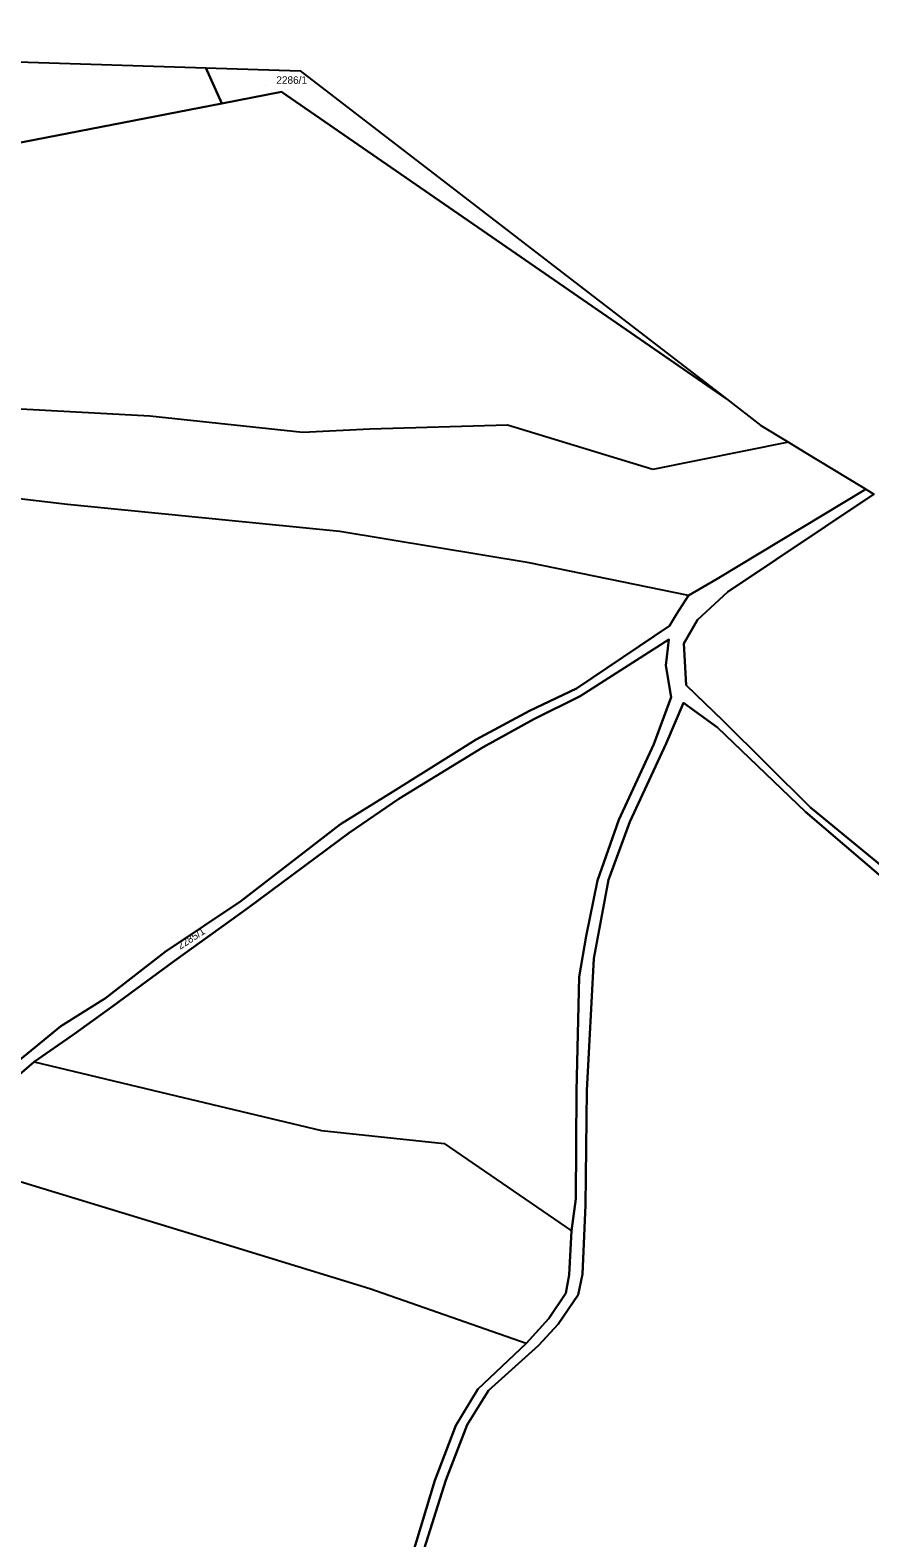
# Model space of a CAD drawing. Extents: x -262715 to -259381, y -1237238 to -1231182.
# Drawn here: x -260070.2 to -259846.3, y -1231752.1 to -1231350.1 of the extents above; entities that cross this region are included whole.
import ezdxf

# ---------------------------------------------------------------- set-up
doc = ezdxf.new("R2010")
doc.units = 0
for name, color, linetype in [('body_kn', 7, 'Continuous'), ('katuz_linie', 7, 'Continuous'), ('kladpar_druhypozemkov', 7, 'Continuous'), ('kladpar_hranice', 7, 'Continuous'), ('kladpar_parcelnecisla', 7, 'Continuous'), ('kladpar_plochy', 7, 'Continuous'), ('zappar_hrandruhpozemk', 7, 'Continuous'), ('zuob_linie', 7, 'Continuous'), ('zuob_plochy', 7, 'Continuous')]:
    doc.layers.add(name, color=color, linetype=linetype)

msp = doc.modelspace()

# ---------------------------------------------------------------- linework, layer by layer
at = {"layer": 'body_kn'}
for p, q in [((-260023.4, -1231360.12), (-260023.4, -1231360.12)), ((-260023.4, -1231360.12), (-260023.4, -1231360.12)), ((-259998.2, -1231360.9), (-259998.2, -1231360.9)), ((-260019.09, -1231369.63), (-260019.09, -1231369.63)), ((-260019.09, -1231369.63), (-260019.09, -1231369.63)), ((-260003.23, -1231366.55), (-260003.23, -1231366.55)), ((-259884.55, -1231448.41), (-259884.55, -1231448.41)), ((-259884.55, -1231448.41), (-259884.55, -1231448.41)), ((-260038.32, -1231453.02), (-260038.32, -1231453.02)), ((-259997.46, -1231457.38), (-259997.46, -1231457.38)), ((-259979.68, -1231456.48), (-259979.68, -1231456.48)), ((-259942.95, -1231455.44), (-259942.95, -1231455.44)), ((-259875.35, -1231455.49), (-259875.35, -1231455.49)), ((-259867.99, -1231459.96), (-259867.99, -1231459.96)), ((-259867.99, -1231459.96), (-259867.99, -1231459.96)), ((-259863.84, -1231462.48), (-259863.84, -1231462.48)), ((-259904.17, -1231467.25), (-259904.17, -1231467.25)), ((-259848.09, -1231472.05), (-259848.09, -1231472.05)), ((-259847.41, -1231472.46), (-259847.41, -1231472.46)), ((-260060.26, -1231476.53), (-260060.26, -1231476.53)), ((-259987.64, -1231483.77), (-259987.64, -1231483.77)), ((-259937.17, -1231492.08), (-259937.17, -1231492.08)), ((-259887.05, -1231496.38), (-259887.05, -1231496.38)), ((-259894.68, -1231500.82), (-259894.68, -1231500.82)), ((-259894.68, -1231500.82), (-259894.68, -1231500.82)), ((-259884.16, -1231499.88), (-259884.16, -1231499.88)), ((-259897.84, -1231505.79), (-259897.84, -1231505.79)), ((-259899.72, -1231508.94), (-259899.72, -1231508.94)), ((-259892.31, -1231507.29), (-259892.31, -1231507.29)), ((-259899.89, -1231512.52), (-259899.89, -1231512.52)), ((-259895.95, -1231513.6), (-259895.95, -1231513.6)), ((-259900.75, -1231519.48), (-259900.75, -1231519.48)), ((-259924.49, -1231525.66), (-259924.49, -1231525.66)), ((-259895.32, -1231524.71), (-259895.32, -1231524.71)), ((-259923.56, -1231527.68), (-259923.56, -1231527.68)), ((-259899.27, -1231527.91), (-259899.27, -1231527.91)), ((-259895.99, -1231529.48), (-259895.99, -1231529.48)), ((-259937.04, -1231531.55), (-259937.04, -1231531.55)), ((-259935.91, -1231533.8), (-259935.91, -1231533.8)), ((-259885.39, -1231534.22), (-259885.39, -1231534.22)), ((-259951.31, -1231539.22), (-259951.31, -1231539.22)), ((-259886.97, -1231536.07), (-259886.97, -1231536.07)), ((-259949.44, -1231541.24), (-259949.44, -1231541.24)), ((-259903.87, -1231540.51), (-259903.87, -1231540.51)), ((-259900.62, -1231540.32), (-259900.62, -1231540.32)), ((-259973.42, -1231553.13), (-259973.42, -1231553.13)), ((-259971.87, -1231555.05), (-259971.87, -1231555.05)), ((-259863.48, -1231558.51), (-259863.48, -1231558.51)), ((-259862.17, -1231557.37), (-259862.17, -1231557.37)), ((-259987.5, -1231561.77), (-259987.5, -1231561.77)), ((-259913.23, -1231560.61), (-259913.23, -1231560.61)), ((-259910.32, -1231561.16), (-259910.32, -1231561.16)), ((-259985.12, -1231564.13), (-259985.12, -1231564.13)), ((-259918.94, -1231576.81), (-259918.94, -1231576.81)), ((-259916.01, -1231576.64), (-259916.01, -1231576.64)), ((-260014.05, -1231582.32), (-260014.05, -1231582.32)), ((-260012.07, -1231584.15), (-260012.07, -1231584.15)), ((-259921.91, -1231591.69), (-259921.91, -1231591.69)), ((-260034.24, -1231595.84), (-260034.24, -1231595.84)), ((-260031.73, -1231598.26), (-260031.73, -1231598.26)), ((-259919.94, -1231597.62), (-259919.94, -1231597.62)), ((-259923.79, -1231602.54), (-259923.79, -1231602.54)), ((-260050.12, -1231608.24), (-260050.12, -1231608.24)), ((-260048.19, -1231610.29), (-260048.19, -1231610.29)), ((-260062.02, -1231615.68), (-260062.02, -1231615.68)), ((-260058.4, -1231617.7), (-260058.4, -1231617.7)), ((-260069.12, -1231625.14), (-260069.12, -1231625.14)), ((-260069.12, -1231625.14), (-260069.12, -1231625.14)), ((-260035.36, -1231633.25), (-260035.36, -1231633.25)), ((-259924.56, -1231632.98), (-259924.56, -1231632.98)), ((-259921.75, -1231632.82), (-259921.75, -1231632.82)), ((-259992.48, -1231643.47), (-259992.48, -1231643.47)), ((-259959.81, -1231646.92), (-259959.81, -1231646.92)), ((-259924.74, -1231661.69), (-259924.74, -1231661.69)), ((-259922.14, -1231663.36), (-259922.14, -1231663.36)), ((-260027.96, -1231670.83), (-260027.96, -1231670.83)), ((-259925.88, -1231670.24), (-259925.88, -1231670.24)), ((-259926.52, -1231681.95), (-259926.52, -1231681.95)), ((-259922.96, -1231681.78), (-259922.96, -1231681.78)), ((-259979.68, -1231685.69), (-259979.68, -1231685.69)), ((-259927.37, -1231686.85), (-259927.37, -1231686.85)), ((-259924.09, -1231687.29), (-259924.09, -1231687.29)), ((-259931.93, -1231693.59), (-259931.93, -1231693.59)), ((-259929.46, -1231695.14), (-259929.46, -1231695.14)), ((-259937.93, -1231700.29), (-259937.93, -1231700.29)), ((-259937.93, -1231700.29), (-259937.93, -1231700.29)), ((-259934.64, -1231700.82), (-259934.64, -1231700.82)), ((-259950.88, -1231712.43), (-259950.88, -1231712.43)), ((-259947.98, -1231712.8), (-259947.98, -1231712.8)), ((-259956.71, -1231722.12), (-259956.71, -1231722.12)), ((-259953.71, -1231721.95), (-259953.71, -1231721.95)), ((-259962.31, -1231736.81), (-259962.31, -1231736.81)), ((-259959.38, -1231736.71), (-259959.38, -1231736.71))]:
    msp.add_line(p, q, dxfattribs=at)
at = {"layer": 'katuz_linie'}
msp.add_lwpolyline([(-260285.79, -1231350.08), (-260285.42, -1231351.96), (-260274.69, -1231352.29), (-260272.71, -1231352.36), (-260242.68, -1231353.29), (-260236.82, -1231353.47), (-260221.63, -1231353.95), (-260219.24, -1231354.02), (-260203.28, -1231354.52), (-260201.2, -1231354.58), (-260128.22, -1231356.86), (-260124.22, -1231356.98), (-260112.56, -1231357.34), (-260095.85, -1231357.86), (-260023.4, -1231360.12), (-259998.2, -1231360.9), (-259884.55, -1231448.41), (-259875.35, -1231455.49), (-259867.99, -1231459.96), (-259863.84, -1231462.48), (-259848.09, -1231472.05), (-259847.41, -1231472.46), (-259845.22, -1231473.79)], dxfattribs=at)
at = {"layer": 'kladpar_druhypozemkov'}
for p, q in [((-260007.48, -1231364.79), (-260007.48, -1231364.79)), ((-260032.83, -1231597.68), (-260032.83, -1231597.68))]:
    msp.add_line(p, q, dxfattribs=at)
at = {"layer": 'kladpar_hranice'}
msp.add_line((-260019.09, -1231369.63), (-260023.4, -1231360.12), dxfattribs=at)
for points in [[(-260112.56, -1231357.34), (-260095.85, -1231357.86), (-260023.4, -1231360.12)], [(-260023.4, -1231360.12), (-260019.09, -1231369.63), (-260121.4, -1231389.48)], [(-260023.4, -1231360.12), (-259998.2, -1231360.9), (-259884.55, -1231448.41)], [(-260121.4, -1231389.48), (-260019.09, -1231369.63), (-260003.23, -1231366.55), (-259884.55, -1231448.41)], [(-259884.55, -1231448.41), (-260003.23, -1231366.55), (-260019.09, -1231369.63)], [(-259884.55, -1231448.41), (-259875.35, -1231455.49), (-259867.99, -1231459.96), (-259863.84, -1231462.48), (-259848.09, -1231472.05), (-259847.41, -1231472.46), (-259887.05, -1231496.38), (-259894.68, -1231500.82), (-259897.84, -1231505.79), (-259899.72, -1231508.94), (-259924.49, -1231525.66), (-259937.04, -1231531.55), (-259951.31, -1231539.22), (-259973.42, -1231553.13), (-259987.5, -1231561.77), (-260014.05, -1231582.32), (-260034.24, -1231595.84), (-260050.12, -1231608.24), (-260062.02, -1231615.68), (-260074.4, -1231625.81)], [(-260074.4, -1231625.81), (-260062.02, -1231615.68), (-260050.12, -1231608.24), (-260034.24, -1231595.84), (-260014.05, -1231582.32), (-259987.5, -1231561.77), (-259973.42, -1231553.13), (-259951.31, -1231539.22), (-259937.04, -1231531.55), (-259924.49, -1231525.66), (-259899.72, -1231508.94), (-259897.84, -1231505.79), (-259894.68, -1231500.82), (-259887.05, -1231496.38), (-259847.41, -1231472.46), (-259845.22, -1231473.79), (-259884.16, -1231499.88), (-259892.31, -1231507.29), (-259895.95, -1231513.6), (-259895.32, -1231524.71), (-259885.39, -1231534.22), (-259862.17, -1231557.37), (-259835.71, -1231579.08)], [(-259835.71, -1231579.08), (-259862.17, -1231557.37), (-259885.39, -1231534.22), (-259895.32, -1231524.71), (-259895.95, -1231513.6), (-259892.31, -1231507.29), (-259884.16, -1231499.88), (-259845.22, -1231473.79)], [(-259968.37, -1231756.85), (-259962.31, -1231736.81), (-259956.71, -1231722.12), (-259950.88, -1231712.43), (-259937.93, -1231700.29), (-259931.93, -1231693.59), (-259927.37, -1231686.85), (-259926.52, -1231681.95), (-259925.88, -1231670.24), (-259924.74, -1231661.69), (-259924.56, -1231632.98), (-259923.79, -1231602.54), (-259921.91, -1231591.69), (-259918.94, -1231576.81), (-259913.23, -1231560.61), (-259903.87, -1231540.51), (-259899.27, -1231527.91), (-259900.75, -1231519.48), (-259899.89, -1231512.52), (-259923.56, -1231527.68), (-259935.91, -1231533.8), (-259949.44, -1231541.24), (-259971.87, -1231555.05), (-259985.12, -1231564.13), (-260012.07, -1231584.15), (-260031.73, -1231598.26), (-260048.19, -1231610.29), (-260058.4, -1231617.7), (-260069.12, -1231625.14), (-260085.46, -1231639.19)], [(-260085.46, -1231639.19), (-260069.12, -1231625.14), (-260058.4, -1231617.7), (-260048.19, -1231610.29), (-260031.73, -1231598.26), (-260012.07, -1231584.15), (-259985.12, -1231564.13), (-259971.87, -1231555.05), (-259949.44, -1231541.24), (-259935.91, -1231533.8), (-259923.56, -1231527.68), (-259899.89, -1231512.52), (-259900.75, -1231519.48), (-259899.27, -1231527.91), (-259903.87, -1231540.51), (-259913.23, -1231560.61), (-259918.94, -1231576.81), (-259921.91, -1231591.69), (-259923.79, -1231602.54), (-259924.56, -1231632.98), (-259924.74, -1231661.69), (-259925.88, -1231670.24), (-259926.52, -1231681.95), (-259927.37, -1231686.85), (-259931.93, -1231693.59), (-259937.93, -1231700.29), (-259950.88, -1231712.43), (-259956.71, -1231722.12), (-259962.31, -1231736.81), (-259968.37, -1231756.85)], [(-259837.76, -1231580.45), (-259863.48, -1231558.51), (-259886.97, -1231536.07), (-259895.99, -1231529.48), (-259900.62, -1231540.32), (-259910.32, -1231561.16), (-259916.01, -1231576.64), (-259919.94, -1231597.62), (-259921.75, -1231632.82), (-259922.14, -1231663.36), (-259922.96, -1231681.78), (-259924.09, -1231687.29), (-259929.46, -1231695.14), (-259934.64, -1231700.82), (-259947.98, -1231712.8), (-259953.71, -1231721.95), (-259959.38, -1231736.71), (-259965.68, -1231756.7)], [(-259965.68, -1231756.7), (-259959.38, -1231736.71), (-259953.71, -1231721.95), (-259947.98, -1231712.8), (-259934.64, -1231700.82), (-259929.46, -1231695.14), (-259924.09, -1231687.29), (-259922.96, -1231681.78), (-259922.14, -1231663.36), (-259921.75, -1231632.82), (-259919.94, -1231597.62), (-259916.01, -1231576.64), (-259910.32, -1231561.16), (-259900.62, -1231540.32), (-259895.99, -1231529.48), (-259886.97, -1231536.07), (-259863.48, -1231558.51), (-259837.76, -1231580.45)]]:
    msp.add_lwpolyline(points, dxfattribs=at)
at = {"layer": 'kladpar_plochy'}
for points in [[(-260120.06, -1231378.1), (-260127.6, -1231383.04), (-260135.44, -1231391.66), (-260136.32, -1231392.38), (-260137.62, -1231392.63), (-260112.56, -1231357.34), (-260095.85, -1231357.86), (-260023.4, -1231360.12), (-260019.09, -1231369.63), (-260121.4, -1231389.48)], [(-260019.09, -1231369.63), (-260023.4, -1231360.12), (-259998.2, -1231360.9), (-259884.55, -1231448.41), (-260003.23, -1231366.55)]]:
    msp.add_lwpolyline(points, close=True, dxfattribs=at)
for points in [[(-260121.4, -1231389.48), (-260019.09, -1231369.63), (-260003.23, -1231366.55), (-259884.55, -1231448.41), (-259875.35, -1231455.49), (-259867.99, -1231459.96), (-259863.84, -1231462.48), (-259848.09, -1231472.05), (-259847.41, -1231472.46), (-259887.05, -1231496.38), (-259894.68, -1231500.82), (-259897.84, -1231505.79), (-259899.72, -1231508.94), (-259924.49, -1231525.66), (-259937.04, -1231531.55), (-259951.31, -1231539.22), (-259973.42, -1231553.13), (-259987.5, -1231561.77), (-260014.05, -1231582.32), (-260034.24, -1231595.84), (-260050.12, -1231608.24), (-260062.02, -1231615.68), (-260074.4, -1231625.81)], [(-260074.4, -1231625.81), (-260062.02, -1231615.68), (-260050.12, -1231608.24), (-260034.24, -1231595.84), (-260014.05, -1231582.32), (-259987.5, -1231561.77), (-259973.42, -1231553.13), (-259951.31, -1231539.22), (-259937.04, -1231531.55), (-259924.49, -1231525.66), (-259899.72, -1231508.94), (-259897.84, -1231505.79), (-259894.68, -1231500.82), (-259887.05, -1231496.38), (-259847.41, -1231472.46), (-259845.22, -1231473.79), (-259884.16, -1231499.88), (-259892.31, -1231507.29), (-259895.95, -1231513.6), (-259895.32, -1231524.71), (-259885.39, -1231534.22), (-259862.17, -1231557.37), (-259835.71, -1231579.08)], [(-259835.71, -1231579.08), (-259862.17, -1231557.37), (-259885.39, -1231534.22), (-259895.32, -1231524.71), (-259895.95, -1231513.6), (-259892.31, -1231507.29), (-259884.16, -1231499.88), (-259845.22, -1231473.79)], [(-259968.37, -1231756.85), (-259962.31, -1231736.81), (-259956.71, -1231722.12), (-259950.88, -1231712.43), (-259937.93, -1231700.29), (-259931.93, -1231693.59), (-259927.37, -1231686.85), (-259926.52, -1231681.95), (-259925.88, -1231670.24), (-259924.74, -1231661.69), (-259924.56, -1231632.98), (-259923.79, -1231602.54), (-259921.91, -1231591.69), (-259918.94, -1231576.81), (-259913.23, -1231560.61), (-259903.87, -1231540.51), (-259899.27, -1231527.91), (-259900.75, -1231519.48), (-259899.89, -1231512.52), (-259923.56, -1231527.68), (-259935.91, -1231533.8), (-259949.44, -1231541.24), (-259971.87, -1231555.05), (-259985.12, -1231564.13), (-260012.07, -1231584.15), (-260031.73, -1231598.26), (-260048.19, -1231610.29), (-260058.4, -1231617.7), (-260069.12, -1231625.14), (-260085.46, -1231639.19)], [(-260085.46, -1231639.19), (-260069.12, -1231625.14), (-260058.4, -1231617.7), (-260048.19, -1231610.29), (-260031.73, -1231598.26), (-260012.07, -1231584.15), (-259985.12, -1231564.13), (-259971.87, -1231555.05), (-259949.44, -1231541.24), (-259935.91, -1231533.8), (-259923.56, -1231527.68), (-259899.89, -1231512.52), (-259900.75, -1231519.48), (-259899.27, -1231527.91), (-259903.87, -1231540.51), (-259913.23, -1231560.61), (-259918.94, -1231576.81), (-259921.91, -1231591.69), (-259923.79, -1231602.54), (-259924.56, -1231632.98), (-259924.74, -1231661.69), (-259925.88, -1231670.24), (-259926.52, -1231681.95), (-259927.37, -1231686.85), (-259931.93, -1231693.59), (-259937.93, -1231700.29), (-259950.88, -1231712.43), (-259956.71, -1231722.12), (-259962.31, -1231736.81), (-259968.37, -1231756.85)], [(-259837.76, -1231580.45), (-259863.48, -1231558.51), (-259886.97, -1231536.07), (-259895.99, -1231529.48), (-259900.62, -1231540.32), (-259910.32, -1231561.16), (-259916.01, -1231576.64), (-259919.94, -1231597.62), (-259921.75, -1231632.82), (-259922.14, -1231663.36), (-259922.96, -1231681.78), (-259924.09, -1231687.29), (-259929.46, -1231695.14), (-259934.64, -1231700.82), (-259947.98, -1231712.8), (-259953.71, -1231721.95), (-259959.38, -1231736.71), (-259965.68, -1231756.7)], [(-259965.68, -1231756.7), (-259959.38, -1231736.71), (-259953.71, -1231721.95), (-259947.98, -1231712.8), (-259934.64, -1231700.82), (-259929.46, -1231695.14), (-259924.09, -1231687.29), (-259922.96, -1231681.78), (-259922.14, -1231663.36), (-259921.75, -1231632.82), (-259919.94, -1231597.62), (-259916.01, -1231576.64), (-259910.32, -1231561.16), (-259900.62, -1231540.32), (-259895.99, -1231529.48), (-259886.97, -1231536.07), (-259863.48, -1231558.51), (-259837.76, -1231580.45)]]:
    msp.add_lwpolyline(points, dxfattribs=at)
at = {"layer": 'zappar_hrandruhpozemk'}
for p, q in [((-260038.32, -1231453.02), (-260083.33, -1231450.53)), ((-259904.17, -1231467.25), (-259942.95, -1231455.44)), ((-259867.99, -1231459.96), (-259904.17, -1231467.25)), ((-260060.26, -1231476.53), (-260118.2, -1231469.99)), ((-259894.68, -1231500.82), (-259937.17, -1231492.08)), ((-260069.12, -1231625.14), (-260035.36, -1231633.25)), ((-260035.36, -1231633.25), (-259992.48, -1231643.47)), ((-260027.96, -1231670.83), (-260095.02, -1231650.47)), ((-259979.68, -1231685.69), (-260027.96, -1231670.83)), ((-259937.93, -1231700.29), (-259979.68, -1231685.69))]:
    msp.add_line(p, q, dxfattribs=at)
for points in [[(-259942.95, -1231455.44), (-259979.68, -1231456.48), (-259997.46, -1231457.38), (-260038.32, -1231453.02)], [(-259937.17, -1231492.08), (-259987.64, -1231483.77), (-260060.26, -1231476.53)], [(-259992.48, -1231643.47), (-259959.81, -1231646.92), (-259925.88, -1231670.24)]]:
    msp.add_lwpolyline(points, dxfattribs=at)
at = {"layer": 'zuob_linie'}
msp.add_lwpolyline([(-260285.79, -1231350.08), (-260285.42, -1231351.96), (-260274.69, -1231352.29), (-260272.71, -1231352.36), (-260242.68, -1231353.29), (-260236.82, -1231353.47), (-260221.63, -1231353.95), (-260219.24, -1231354.02), (-260203.28, -1231354.52), (-260201.2, -1231354.58), (-260128.22, -1231356.86), (-260124.22, -1231356.98), (-260112.56, -1231357.34), (-260095.85, -1231357.86), (-260023.4, -1231360.12), (-259998.2, -1231360.9), (-259884.55, -1231448.41), (-259875.35, -1231455.49), (-259867.99, -1231459.96), (-259863.84, -1231462.48), (-259848.09, -1231472.05), (-259847.41, -1231472.46), (-259845.22, -1231473.79)], dxfattribs=at)
at = {"layer": 'zuob_plochy'}
msp.add_lwpolyline([(-260285.79, -1231350.08), (-260285.42, -1231351.96), (-260274.69, -1231352.29), (-260272.71, -1231352.36), (-260242.68, -1231353.29), (-260236.82, -1231353.47), (-260221.63, -1231353.95), (-260219.24, -1231354.02), (-260203.28, -1231354.52), (-260201.2, -1231354.58), (-260128.22, -1231356.86), (-260124.22, -1231356.98), (-260112.56, -1231357.34), (-260095.85, -1231357.86), (-260023.4, -1231360.12), (-259998.2, -1231360.9), (-259884.55, -1231448.41), (-259875.35, -1231455.49), (-259867.99, -1231459.96), (-259863.84, -1231462.48), (-259848.09, -1231472.05), (-259847.41, -1231472.46), (-259845.22, -1231473.79)], dxfattribs=at)

# ---------------------------------------------------------------- texts
at = {"layer": 'kladpar_parcelnecisla'}
msp.add_text('2286/1', height=2, dxfattribs=at).set_placement((-260004.57, -1231364.38))
msp.add_text('2285/1', height=2, rotation=33, dxfattribs=at).set_placement((-260030.19, -1231595.3))

doc.saveas('drawing.dxf')
